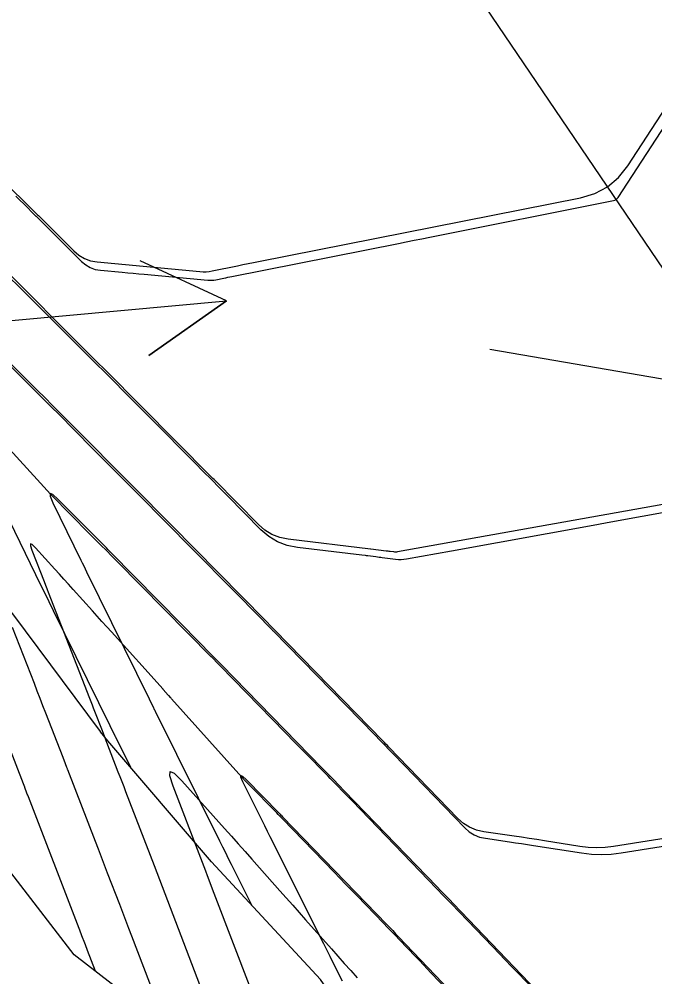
# Model space of a CAD drawing. Extents: x 954385 to 988206, y 1868364 to 1924553.
# Drawn here: x 957477.4 to 957517.5, y 1920279.3 to 1920339.8 of the extents above; entities that cross this region are included whole.
import ezdxf

# ---------------------------------------------------------------- set-up
doc = ezdxf.new("R2010")
doc.units = 0
for name, color, linetype in [('1', 7, 'Continuous'), ('Default', 7, 'Continuous'), ('Ex_Major Contours', 7, 'Continuous'), ('Ex_Minor Contours', 7, 'Continuous'), ('Perimeter', 7, 'Continuous'), ('Slopes', 7, 'Continuous')]:
    doc.layers.add(name, color=color, linetype=linetype)

msp = doc.modelspace()

# ---------------------------------------------------------------- linework, layer by layer
at = {"layer": '1'}
for points in [[(957519.389, 1920246.372), (957513.427, 1920254.412), (957507.852, 1920262.713), (957502.159, 1920270.935), (957496.428, 1920279.131), (957489.561, 1920286.56), (957483.012, 1920294.203), (957482.56, 1920294.778), (957482.554, 1920294.786), (957477.013, 1920302.218), (957470.462, 1920309.859), (957463.665, 1920317.335), (957463.759, 1920329.471), (957450.815, 1920332.788), (957523.933, 1920382.247)], [(957471.745, 1920334.175), (957478.458, 1920327.538), (957478.517, 1920327.48), (957478.576, 1920327.421), (957478.636, 1920327.362), (957478.695, 1920327.303), (957480.873, 1920325.13), (957481.193, 1920324.859), (957481.543, 1920324.655), (957481.924, 1920324.515), (957482.336, 1920324.442), (957488.827, 1920323.828), (957489.023, 1920323.817), (957489.219, 1920323.82), (957489.414, 1920323.838), (957489.608, 1920323.871), (957491.205, 1920324.201), (957491.536, 1920324.269), (957491.867, 1920324.337), (957492.199, 1920324.403), (957492.53, 1920324.469), (957512.837, 1920328.486), (957513.746, 1920328.755), (957514.548, 1920329.182), (957515.243, 1920329.768), (957515.831, 1920330.511), (957521.522, 1920339.26)], [(957524.063, 1920310.194), (957501.298, 1920306.13), (957501.239, 1920306.122), (957501.18, 1920306.118), (957501.121, 1920306.119), (957501.062, 1920306.125), (957500.825, 1920306.156), (957500.766, 1920306.164), (957500.707, 1920306.172), (957500.648, 1920306.179), (957500.589, 1920306.187), (957499.605, 1920306.31), (957499.592, 1920306.312), (957494.394, 1920306.93), (957493.863, 1920307.037), (957493.373, 1920307.226), (957492.924, 1920307.498), (957492.515, 1920307.852), (957489.781, 1920310.628), (957489.714, 1920310.696), (957489.647, 1920310.764), (957489.58, 1920310.831), (957489.513, 1920310.898), (957482.903, 1920317.554), (957482.689, 1920317.769), (957482.474, 1920317.984), (957482.26, 1920318.199), (957482.045, 1920318.414), (957475.985, 1920324.46)], [(957529.139, 1920289.775), (957514.922, 1920287.534), (957514.39, 1920287.471), (957513.859, 1920287.45), (957513.327, 1920287.472), (957512.795, 1920287.536), (957510.561, 1920287.893), (957510.084, 1920287.969), (957509.606, 1920288.042), (957509.127, 1920288.115), (957508.649, 1920288.185), (957506.734, 1920288.465), (957506.274, 1920288.569), (957505.848, 1920288.743), (957505.459, 1920288.987), (957505.105, 1920289.3), (957500.756, 1920293.8), (957500.659, 1920293.9), (957500.562, 1920294.001), (957500.464, 1920294.101), (957500.366, 1920294.201), (957493.556, 1920301.184), (957493.512, 1920301.23), (957493.467, 1920301.275), (957493.423, 1920301.32), (957493.379, 1920301.365), (957492.94, 1920301.813), (957487.031, 1920307.814), (957486.683, 1920308.168), (957486.333, 1920308.522), (957485.984, 1920308.875), (957485.634, 1920309.228), (957479.636, 1920315.266), (957479.399, 1920315.505), (957479.161, 1920315.743), (957478.923, 1920315.982), (957478.685, 1920316.22), (957472.133, 1920322.756)], [(957475.13, 1920311.519), (957478.449, 1920304.71), (957478.728, 1920304.138), (957479.008, 1920303.567), (957479.288, 1920302.995), (957479.568, 1920302.424), (957483.13, 1920295.178), (957483.135, 1920295.167), (957483.454, 1920294.523), (957483.469, 1920294.491), (957484.437, 1920292.54)], [(957511.044, 1920277.421), (957504.835, 1920283.905), (957504.569, 1920284.182), (957504.303, 1920284.459), (957504.037, 1920284.735), (957503.771, 1920285.011), (957497.952, 1920291.032), (957497.6, 1920291.395), (957497.248, 1920291.759), (957496.895, 1920292.122), (957496.542, 1920292.485), (957490.191, 1920298.996), (957490.154, 1920299.034), (957490.117, 1920299.072), (957489.627, 1920299.572), (957487.676, 1920301.553), (957483.179, 1920306.121), (957483.1, 1920306.201), (957483.021, 1920306.281), (957482.941, 1920306.361), (957482.862, 1920306.442), (957479.867, 1920309.457), (957479.533, 1920309.759), (957479.368, 1920309.823), (957479.374, 1920309.647), (957479.55, 1920309.231), (957481.311, 1920305.617), (957481.401, 1920305.432), (957481.492, 1920305.247), (957481.583, 1920305.062), (957481.673, 1920304.877), (957485.616, 1920296.858), (957485.895, 1920296.292), (957485.921, 1920296.24), (957485.946, 1920296.188), (957485.972, 1920296.136), (957485.998, 1920296.083), (957490.066, 1920287.883), (957490.248, 1920287.515), (957490.431, 1920287.148), (957490.614, 1920286.781), (957490.798, 1920286.414), (957492.098, 1920283.816)], [(957497.825, 1920279.025), (957497.43, 1920279.809), (957497.036, 1920280.594), (957496.643, 1920281.378), (957493.258, 1920288.143), (957493.087, 1920288.486), (957492.916, 1920288.829), (957492.745, 1920289.172), (957492.575, 1920289.515), (957491.537, 1920291.608), (957491.41, 1920291.9), (957491.403, 1920292.022), (957491.517, 1920291.975), (957491.75, 1920291.759), (957493.83, 1920289.627), (957493.883, 1920289.573), (957493.935, 1920289.518), (957493.988, 1920289.464), (957494.041, 1920289.41), (957500.622, 1920282.6), (957500.806, 1920282.409), (957500.99, 1920282.218), (957501.174, 1920282.026), (957501.358, 1920281.835), (957507.383, 1920275.543)]]:
    msp.add_lwpolyline(points, dxfattribs=at)
at = {"layer": 'Default'}
msp.add_line((957696.959, 1920059.51), (957504.115, 1920344.606), dxfattribs=at)
at = {"layer": 'Ex_Major Contours'}
for points in [[(957510.46, 1920277.904), (957508.885, 1920279.547), (957508.491, 1920279.958), (957508.097, 1920280.369), (957507.704, 1920280.78), (957507.31, 1920281.191), (957505.194, 1920283.397), (957504.71, 1920283.902), (957504.226, 1920284.405), (957503.74, 1920284.909), (957503.254, 1920285.412), (957498.423, 1920290.404), (957498.172, 1920290.664), (957497.921, 1920290.924), (957497.418, 1920291.444), (957497.292, 1920291.573), (957497.166, 1920291.703), (957497.04, 1920291.833), (957496.914, 1920291.962), (957495.39, 1920293.52), (957494.798, 1920294.126), (957494.206, 1920294.732), (957490.103, 1920298.93), (957490.022, 1920299.013), (957489.545, 1920299.501), (957489.538, 1920299.511), (957483.602, 1920305.525), (957483.262, 1920305.87), (957482.922, 1920306.214), (957482.581, 1920306.558), (957482.239, 1920306.901), (957480.271, 1920308.881), (957479.831, 1920309.328), (957479.397, 1920309.78), (957478.968, 1920310.237), (957478.545, 1920310.699), (957476.805, 1920312.619)], [(957476.974, 1920301.384), (957478.354, 1920297.833), (957478.535, 1920297.366), (957478.717, 1920296.9), (957478.898, 1920296.434), (957479.079, 1920295.968), (957480.166, 1920293.172), (957480.169, 1920293.167), (957480.319, 1920292.778), (957480.321, 1920292.772), (957480.41, 1920292.54), (957480.425, 1920292.501), (957480.44, 1920292.463), (957480.455, 1920292.424), (957480.469, 1920292.385), (957482.206, 1920287.873), (957482.399, 1920287.374), (957482.591, 1920286.875), (957482.782, 1920286.376), (957482.974, 1920285.877), (957483.742, 1920283.881), (957483.934, 1920283.382), (957484.125, 1920282.882), (957484.316, 1920282.383), (957484.506, 1920281.884), (957486.663, 1920276.22)]]:
    msp.add_lwpolyline(points, dxfattribs=at)
at = {"layer": 'Ex_Minor Contours'}
for points in [[(957477.202, 1920328.598), (957477.454, 1920328.347), (957477.707, 1920328.097), (957478.454, 1920327.357), (957478.465, 1920327.346), (957478.477, 1920327.335), (957478.513, 1920327.301), (957478.523, 1920327.292), (957479.13, 1920326.687), (957479.333, 1920326.484), (957479.536, 1920326.282), (957481.359, 1920324.466), (957481.618, 1920324.247), (957481.901, 1920324.082), (957482.209, 1920323.97), (957482.542, 1920323.912), (957483.924, 1920323.784), (957484.27, 1920323.752), (957484.616, 1920323.72), (957484.961, 1920323.688), (957485.307, 1920323.656), (957489.323, 1920323.284), (957489.451, 1920323.277), (957489.578, 1920323.28), (957489.704, 1920323.292), (957489.83, 1920323.313), (957490.333, 1920323.418), (957490.458, 1920323.444), (957490.584, 1920323.47), (957490.71, 1920323.495), (957490.836, 1920323.52), (957501.357, 1920325.611), (957501.85, 1920325.709), (957502.344, 1920325.807), (957502.837, 1920325.905), (957503.331, 1920326.003), (957514.924, 1920328.308), (957515.013, 1920328.335), (957515.093, 1920328.377), (957515.162, 1920328.435), (957515.22, 1920328.509), (957521.237, 1920337.741)], [(957523.024, 1920309.493), (957515.226, 1920308.083), (957514.43, 1920307.939), (957513.634, 1920307.795), (957504.704, 1920306.179), (957503.749, 1920306.007), (957501.867, 1920305.666), (957501.695, 1920305.642), (957501.522, 1920305.631), (957501.349, 1920305.633), (957501.175, 1920305.649), (957500.331, 1920305.758), (957500.232, 1920305.771), (957500.133, 1920305.784), (957500.034, 1920305.797), (957499.935, 1920305.809), (957499.416, 1920305.877), (957499.341, 1920305.886), (957499.266, 1920305.896), (957499.041, 1920305.926), (957499.039, 1920305.928), (957499.035, 1920305.934), (957499.034, 1920305.934), (957494.983, 1920306.403), (957494.332, 1920306.532), (957493.731, 1920306.762), (957493.179, 1920307.094), (957492.677, 1920307.527), (957490.569, 1920309.662), (957490.059, 1920310.179), (957489.548, 1920310.696), (957489.036, 1920311.212), (957488.524, 1920311.727), (957485.738, 1920314.53), (957485.401, 1920314.868), (957485.065, 1920315.207), (957484.728, 1920315.546), (957484.391, 1920315.884), (957483.045, 1920317.238), (957482.708, 1920317.577), (957482.371, 1920317.915), (957482.033, 1920318.252), (957481.695, 1920318.59), (957480.316, 1920319.964), (957479.974, 1920320.305), (957479.631, 1920320.646), (957479.288, 1920320.987), (957478.946, 1920321.329), (957475.218, 1920325.041)], [(957476.549, 1920318.175), (957478.222, 1920316.508), (957478.64, 1920316.091), (957479.058, 1920315.674), (957479.475, 1920315.256), (957479.891, 1920314.837), (957482.028, 1920312.687), (957482.364, 1920312.35), (957482.7, 1920312.012), (957483.035, 1920311.674), (957483.371, 1920311.337), (957485.172, 1920309.525), (957485.385, 1920309.311), (957485.598, 1920309.097), (957486.023, 1920308.669), (957486.129, 1920308.562), (957486.235, 1920308.455), (957486.341, 1920308.348), (957486.447, 1920308.241), (957492.851, 1920301.752), (957492.855, 1920301.747), (957492.856, 1920301.745), (957493.033, 1920301.564), (957493.092, 1920301.504), (957493.151, 1920301.443), (957493.305, 1920301.285), (957493.34, 1920301.249), (957493.376, 1920301.212), (957493.411, 1920301.176), (957493.447, 1920301.14), (957499.888, 1920294.55), (957500.183, 1920294.247), (957500.479, 1920293.944), (957500.774, 1920293.64), (957501.069, 1920293.336), (957505.545, 1920288.709), (957505.826, 1920288.461), (957506.136, 1920288.268), (957506.474, 1920288.13), (957506.84, 1920288.047), (957508.362, 1920287.828), (957508.742, 1920287.773), (957509.122, 1920287.716), (957509.502, 1920287.658), (957509.882, 1920287.599), (957512.9, 1920287.122), (957513.529, 1920287.047), (957514.159, 1920287.022), (957514.788, 1920287.047), (957515.417, 1920287.122), (957526.709, 1920288.916)], [(957507.544, 1920275.248), (957503.427, 1920279.543), (957503.176, 1920279.806), (957502.925, 1920280.068), (957502.673, 1920280.33), (957502.422, 1920280.592), (957501.416, 1920281.641), (957501.165, 1920281.903), (957500.913, 1920282.165), (957500.661, 1920282.426), (957500.408, 1920282.687), (957498.74, 1920284.412), (957498.378, 1920284.786), (957498.016, 1920285.16), (957497.653, 1920285.535), (957497.291, 1920285.909), (957494.037, 1920289.273), (957493.945, 1920289.367), (957493.853, 1920289.462), (957493.761, 1920289.557), (957493.669, 1920289.651), (957491.893, 1920291.468), (957491.69, 1920291.678), (957491.49, 1920291.889), (957491.292, 1920292.103), (957491.097, 1920292.319), (957487.034, 1920296.861), (957487, 1920296.9), (957486.965, 1920296.938), (957486.879, 1920297.034), (957486.844, 1920297.073), (957486.827, 1920297.092), (957486.508, 1920297.449), (957486.505, 1920297.453), (957486.502, 1920297.458), (957483.241, 1920301.077), (957482.942, 1920301.41), (957482.642, 1920301.743), (957482.342, 1920302.075), (957482.043, 1920302.408), (957480.819, 1920303.766), (957480.532, 1920304.084), (957480.244, 1920304.403), (957479.956, 1920304.721), (957479.668, 1920305.039), (957478.444, 1920306.389), (957478.24, 1920306.589), (957478.134, 1920306.632), (957478.125, 1920306.518), (957478.214, 1920306.246), (957478.995, 1920304.254), (957479.082, 1920304.034), (957479.168, 1920303.814), (957479.189, 1920303.759), (957479.211, 1920303.704), (957479.232, 1920303.649), (957479.254, 1920303.594), (957481.86, 1920296.887), (957481.939, 1920296.683), (957482.018, 1920296.48), (957482.097, 1920296.276), (957482.176, 1920296.073), (957482.651, 1920294.853), (957482.654, 1920294.845), (957482.871, 1920294.285), (957482.872, 1920294.283), (957482.918, 1920294.161), (957482.938, 1920294.109), (957483.652, 1920292.255), (957483.773, 1920291.941), (957483.894, 1920291.626), (957484.015, 1920291.311), (957484.136, 1920290.996), (957485.931, 1920286.329), (957486.27, 1920285.446), (957486.609, 1920284.563), (957486.946, 1920283.679), (957487.283, 1920282.796), (957489.636, 1920276.617)], [(957482.227, 1920279.665), (957481.729, 1920280.972), (957481.685, 1920281.087), (957481.641, 1920281.202), (957481.597, 1920281.317), (957481.553, 1920281.432), (957481.376, 1920281.893), (957481.331, 1920282.008), (957481.287, 1920282.123), (957481.243, 1920282.239), (957481.198, 1920282.354), (957478, 1920290.662), (957477.977, 1920290.722), (957477.954, 1920290.782), (957477.931, 1920290.842), (957477.908, 1920290.902), (957477.771, 1920291.261), (957477.767, 1920291.27), (957477.683, 1920291.488), (957477.682, 1920291.491), (957475.709, 1920296.565)], [(957492.049, 1920278.487), (957489.732, 1920284.571), (957489.307, 1920285.686), (957489.201, 1920285.965), (957489.094, 1920286.244), (957488.987, 1920286.522), (957488.881, 1920286.801), (957487.133, 1920291.345), (957486.928, 1920291.989), (957486.95, 1920292.259), (957487.202, 1920292.156), (957487.681, 1920291.679), (957490.379, 1920288.662), (957490.81, 1920288.179), (957491.241, 1920287.696), (957491.672, 1920287.212), (957492.102, 1920286.728), (957493.868, 1920284.739), (957494.275, 1920284.28), (957494.682, 1920283.822), (957495.089, 1920283.363), (957495.496, 1920282.905), (957497.124, 1920281.071), (957497.531, 1920280.612), (957497.938, 1920280.153), (957498.344, 1920279.693), (957498.749, 1920279.234)]]:
    msp.add_lwpolyline(points, dxfattribs=at)
at = {"layer": 'Perimeter'}
msp.add_lwpolyline([(957489.205, 1920274.246), (957480.896, 1920280.698), (957474.773, 1920288.63), (957474.482, 1920289.317), (957474.479, 1920289.324), (957470.667, 1920297.925), (957464.769, 1920306.009), (957458.752, 1920313.922), (957458.709, 1920313.983), (957454.692, 1920319.757), (957452.933, 1920322.207), (957446.595, 1920330.052), (957444.731, 1920330.871), (957439.29, 1920337.249), (957437.15, 1920347.917), (957435.771, 1920351.225), (957433.038, 1920357.256), (957428.816, 1920366.517), (957426.101, 1920371.087), (957423.658, 1920375.15), (957418.351, 1920383.682)], dxfattribs=at)
at = {"layer": 'Slopes'}
for points in [[(957457.131, 1920318.928), (957490.506, 1920321.99), (957485.606, 1920318.528), (957490.506, 1920321.99), (957485.057, 1920324.502)], [(957507.131, 1920318.928), (957528.056, 1920315.337), (957522.428, 1920313.259), (957528.056, 1920315.337), (957523.442, 1920319.173)]]:
    msp.add_lwpolyline(points, dxfattribs=at)

doc.saveas('drawing.dxf')
